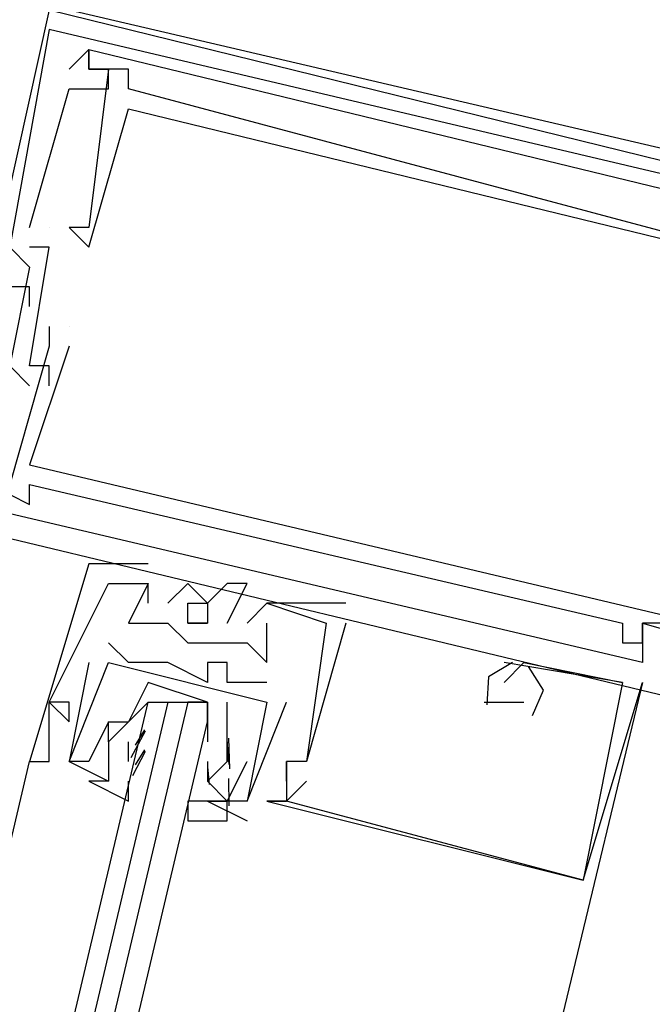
# Model space of a CAD drawing. Header units: feet. Extents: x -79 to 198, y -22 to 181.
# Tile 286 of 318: x 123.273 to 123.7, y 143.827 to 144.491. Entities that reach past the tile are written whole.
import ezdxf

# ---------------------------------------------------------------- set-up
doc = ezdxf.new("R2010")
doc.units = ezdxf.units.FT
doc.layers.add('A-LINEA', color=7, linetype='CONTINUOUS')

msp = doc.modelspace()

# ---------------------------------------------------------------- linework, layer by layer
at = {"layer": 'A-LINEA'}
for p, q in [((123.2933, 144.4844), (123.2933, 144.4844)), ((123.2933, 144.4844), (123.2933, 144.4844)), ((123.2933, 144.4844), (123.2933, 144.4844)), ((123.32, 144.4711), (123.32, 144.4711)), ((123.32, 144.4711), (123.32, 144.4711)), ((123.32, 144.4711), (123.32, 144.4711)), ((123.32, 144.4711), (123.32, 144.4711)), ((123.32, 144.4711), (123.32, 144.4711)), ((123.32, 144.4711), (123.32, 144.4711)), ((123.3067, 144.4578), (123.3067, 144.4578)), ((123.3067, 144.4578), (123.3067, 144.4578)), ((123.3067, 144.4578), (123.3067, 144.4578)), ((123.32, 144.4578), (123.32, 144.4578)), ((123.32, 144.4578), (123.32, 144.4578)), ((123.32, 144.4578), (123.32, 144.4578)), ((123.32, 144.4578), (123.32, 144.4578)), ((123.32, 144.4578), (123.32, 144.4578)), ((123.32, 144.4578), (123.32, 144.4578)), ((123.32, 144.4578), (123.32, 144.4578)), ((123.32, 144.4578), (123.32, 144.4578)), ((123.32, 144.4578), (123.32, 144.4578)), ((123.3333, 144.4578), (123.3333, 144.4578)), ((123.3333, 144.4578), (123.3333, 144.4578)), ((123.3333, 144.4578), (123.3333, 144.4578)), ((123.3333, 144.4578), (123.3333, 144.4578)), ((123.3333, 144.4578), (123.3333, 144.4578)), ((123.3333, 144.4578), (123.3333, 144.4578)), ((123.3467, 144.4578), (123.3467, 144.4578)), ((123.3467, 144.4578), (123.3467, 144.4578)), ((123.3467, 144.4578), (123.3467, 144.4578)), ((123.3067, 144.4444), (123.3067, 144.4444)), ((123.3067, 144.4444), (123.3067, 144.4444)), ((123.3067, 144.4444), (123.3067, 144.4444)), ((123.3333, 144.4444), (123.3333, 144.4444)), ((123.3333, 144.4444), (123.3333, 144.4444)), ((123.3333, 144.4444), (123.3333, 144.4444)), ((123.3467, 144.4444), (123.3467, 144.4444)), ((123.3467, 144.4444), (123.3467, 144.4444)), ((123.3467, 144.4444), (123.3467, 144.4444)), ((123.3467, 144.4311), (123.3467, 144.4311)), ((123.3467, 144.4311), (123.3467, 144.4311)), ((123.3467, 144.4311), (123.3467, 144.4311)), ((123.28, 144.3511), (123.28, 144.3511)), ((123.28, 144.3511), (123.28, 144.3511)), ((123.28, 144.3511), (123.28, 144.3511)), ((123.2933, 144.3511), (123.2933, 144.3511)), ((123.2933, 144.3511), (123.2933, 144.3511)), ((123.2933, 144.3511), (123.2933, 144.3511)), ((123.3067, 144.3511), (123.3067, 144.3511)), ((123.3067, 144.3511), (123.3067, 144.3511)), ((123.3067, 144.3511), (123.3067, 144.3511)), ((123.32, 144.3511), (123.32, 144.3511)), ((123.32, 144.3511), (123.32, 144.3511)), ((123.32, 144.3511), (123.32, 144.3511)), ((123.32, 144.3511), (123.32, 144.3511)), ((123.32, 144.3511), (123.32, 144.3511)), ((123.32, 144.3511), (123.32, 144.3511)), ((123.28, 144.3378), (123.28, 144.3378)), ((123.28, 144.3378), (123.28, 144.3378)), ((123.28, 144.3378), (123.28, 144.3378)), ((123.2933, 144.3378), (123.2933, 144.3378)), ((123.2933, 144.3378), (123.2933, 144.3378)), ((123.2933, 144.3378), (123.2933, 144.3378)), ((123.32, 144.3378), (123.32, 144.3378)), ((123.32, 144.3378), (123.32, 144.3378)), ((123.32, 144.3378), (123.32, 144.3378)), ((123.28, 144.3244), (123.28, 144.3244)), ((123.28, 144.3244), (123.28, 144.3244)), ((123.28, 144.3244), (123.28, 144.3244)), ((123.28, 144.3111), (123.28, 144.3111)), ((123.28, 144.3111), (123.28, 144.3111)), ((123.28, 144.3111), (123.28, 144.3111)), ((123.28, 144.2978), (123.28, 144.2978)), ((123.28, 144.2978), (123.28, 144.2978)), ((123.28, 144.2978), (123.28, 144.2978)), ((123.2933, 144.2844), (123.2933, 144.2844)), ((123.2933, 144.2844), (123.2933, 144.2844)), ((123.2933, 144.2844), (123.2933, 144.2844)), ((123.3067, 144.2844), (123.3067, 144.2844)), ((123.3067, 144.2844), (123.3067, 144.2844)), ((123.3067, 144.2844), (123.3067, 144.2844)), ((123.2933, 144.2711), (123.2933, 144.2711)), ((123.2933, 144.2711), (123.2933, 144.2711)), ((123.2933, 144.2711), (123.2933, 144.2711)), ((123.3067, 144.2711), (123.3067, 144.2711)), ((123.3067, 144.2711), (123.3067, 144.2711)), ((123.3067, 144.2711), (123.3067, 144.2711)), ((123.28, 144.2578), (123.28, 144.2578)), ((123.28, 144.2578), (123.28, 144.2578)), ((123.28, 144.2578), (123.28, 144.2578)), ((123.2933, 144.2578), (123.2933, 144.2578)), ((123.2933, 144.2578), (123.2933, 144.2578)), ((123.2933, 144.2578), (123.2933, 144.2578)), ((123.28, 144.2444), (123.28, 144.2444)), ((123.28, 144.2444), (123.28, 144.2444)), ((123.28, 144.2444), (123.28, 144.2444)), ((123.2933, 144.2444), (123.2933, 144.2444)), ((123.2933, 144.2444), (123.2933, 144.2444)), ((123.2933, 144.2444), (123.2933, 144.2444)), ((123.28, 144.1911), (123.28, 144.1911)), ((123.28, 144.1911), (123.28, 144.1911)), ((123.28, 144.1911), (123.28, 144.1911)), ((123.28, 144.1778), (123.28, 144.1778)), ((123.28, 144.1778), (123.28, 144.1778)), ((123.28, 144.1778), (123.28, 144.1778)), ((123.28, 144.1644), (123.28, 144.1644)), ((123.28, 144.1644), (123.28, 144.1644)), ((123.28, 144.1644), (123.28, 144.1644)), ((123.32, 144.1244), (123.32, 144.1244)), ((123.32, 144.1244), (123.32, 144.1244)), ((123.32, 144.1244), (123.32, 144.1244)), ((123.36, 144.1244), (123.36, 144.1244)), ((123.36, 144.1244), (123.36, 144.1244)), ((123.36, 144.1244), (123.36, 144.1244)), ((123.3333, 144.1111), (123.3333, 144.1111)), ((123.3333, 144.1111), (123.3333, 144.1111)), ((123.3333, 144.1111), (123.3333, 144.1111)), ((123.3467, 144.1111), (123.3467, 144.1111)), ((123.3467, 144.1111), (123.3467, 144.1111)), ((123.3467, 144.1111), (123.3467, 144.1111)), ((123.36, 144.1111), (123.36, 144.1111)), ((123.36, 144.1111), (123.36, 144.1111)), ((123.36, 144.1111), (123.36, 144.1111)), ((123.36, 144.1111), (123.36, 144.1111)), ((123.36, 144.1111), (123.36, 144.1111)), ((123.36, 144.1111), (123.36, 144.1111)), ((123.3867, 144.1111), (123.3867, 144.1111)), ((123.3867, 144.1111), (123.3867, 144.1111)), ((123.3867, 144.1111), (123.3867, 144.1111)), ((123.4133, 144.1111), (123.4133, 144.1111)), ((123.4133, 144.1111), (123.4133, 144.1111)), ((123.4133, 144.1111), (123.4133, 144.1111)), ((123.4267, 144.1111), (123.4267, 144.1111)), ((123.4267, 144.1111), (123.4267, 144.1111)), ((123.4267, 144.1111), (123.4267, 144.1111)), ((123.36, 144.0978), (123.36, 144.0978)), ((123.36, 144.0978), (123.36, 144.0978)), ((123.36, 144.0978), (123.36, 144.0978)), ((123.3733, 144.0978), (123.3733, 144.0978)), ((123.3733, 144.0978), (123.3733, 144.0978)), ((123.3733, 144.0978), (123.3733, 144.0978)), ((123.4, 144.0978), (123.4, 144.0978)), ((123.4, 144.0978), (123.4, 144.0978)), ((123.4, 144.0978), (123.4, 144.0978)), ((123.44, 144.0978), (123.44, 144.0978)), ((123.44, 144.0978), (123.44, 144.0978)), ((123.44, 144.0978), (123.44, 144.0978)), ((123.44, 144.0978), (123.44, 144.0978)), ((123.44, 144.0978), (123.44, 144.0978)), ((123.44, 144.0978), (123.44, 144.0978)), ((123.4933, 144.0978), (123.4933, 144.0978)), ((123.4933, 144.0978), (123.4933, 144.0978)), ((123.4933, 144.0978), (123.4933, 144.0978)), ((123.3467, 144.0844), (123.3467, 144.0844)), ((123.3467, 144.0844), (123.3467, 144.0844)), ((123.3467, 144.0844), (123.3467, 144.0844)), ((123.36, 144.0844), (123.36, 144.0844)), ((123.36, 144.0844), (123.36, 144.0844)), ((123.36, 144.0844), (123.36, 144.0844)), ((123.3733, 144.0844), (123.3733, 144.0844)), ((123.3733, 144.0844), (123.3733, 144.0844)), ((123.3733, 144.0844), (123.3733, 144.0844)), ((123.4, 144.0844), (123.4, 144.0844)), ((123.4, 144.0844), (123.4, 144.0844)), ((123.4, 144.0844), (123.4, 144.0844)), ((123.4133, 144.0844), (123.4133, 144.0844)), ((123.4133, 144.0844), (123.4133, 144.0844)), ((123.4133, 144.0844), (123.4133, 144.0844)), ((123.4267, 144.0844), (123.4267, 144.0844)), ((123.4267, 144.0844), (123.4267, 144.0844)), ((123.4267, 144.0844), (123.4267, 144.0844)), ((123.44, 144.0844), (123.44, 144.0844)), ((123.44, 144.0844), (123.44, 144.0844)), ((123.44, 144.0844), (123.44, 144.0844)), ((123.48, 144.0844), (123.48, 144.0844)), ((123.48, 144.0844), (123.48, 144.0844)), ((123.48, 144.0844), (123.48, 144.0844)), ((123.48, 144.0844), (123.48, 144.0844)), ((123.48, 144.0844), (123.48, 144.0844)), ((123.48, 144.0844), (123.48, 144.0844)), ((123.4933, 144.0844), (123.4933, 144.0844)), ((123.4933, 144.0844), (123.4933, 144.0844)), ((123.4933, 144.0844), (123.4933, 144.0844)), ((123.68, 144.0844), (123.68, 144.0844)), ((123.68, 144.0844), (123.68, 144.0844)), ((123.68, 144.0844), (123.68, 144.0844)), ((123.6933, 144.0844), (123.6933, 144.0844)), ((123.6933, 144.0844), (123.6933, 144.0844)), ((123.6933, 144.0844), (123.6933, 144.0844)), ((123.6933, 144.0844), (123.6933, 144.0844)), ((123.6933, 144.0844), (123.6933, 144.0844)), ((123.6933, 144.0844), (123.6933, 144.0844)), ((123.3333, 144.0711), (123.3333, 144.0711)), ((123.3333, 144.0711), (123.3333, 144.0711)), ((123.3867, 144.0711), (123.3867, 144.0711)), ((123.3867, 144.0711), (123.3867, 144.0711)), ((123.3867, 144.0711), (123.3867, 144.0711)), ((123.4, 144.0711), (123.4, 144.0711)), ((123.4, 144.0711), (123.4, 144.0711)), ((123.4, 144.0711), (123.4, 144.0711)), ((123.4133, 144.0711), (123.4133, 144.0711)), ((123.4133, 144.0711), (123.4133, 144.0711)), ((123.4133, 144.0711), (123.4133, 144.0711)), ((123.4267, 144.0711), (123.4267, 144.0711)), ((123.4267, 144.0711), (123.4267, 144.0711)), ((123.4267, 144.0711), (123.4267, 144.0711)), ((123.68, 144.0711), (123.68, 144.0711)), ((123.68, 144.0711), (123.68, 144.0711)), ((123.68, 144.0711), (123.68, 144.0711)), ((123.6933, 144.0711), (123.6933, 144.0711)), ((123.6933, 144.0711), (123.6933, 144.0711)), ((123.6933, 144.0711), (123.6933, 144.0711)), ((123.6933, 144.0711), (123.6933, 144.0711)), ((123.6933, 144.0711), (123.6933, 144.0711)), ((123.6933, 144.0711), (123.6933, 144.0711)), ((123.32, 144.0578), (123.32, 144.0578)), ((123.32, 144.0578), (123.32, 144.0578)), ((123.3333, 144.0578), (123.3333, 144.0578)), ((123.3333, 144.0578), (123.3333, 144.0578)), ((123.3467, 144.0578), (123.3467, 144.0578)), ((123.3467, 144.0578), (123.3467, 144.0578)), ((123.36, 144.0578), (123.36, 144.0578)), ((123.36, 144.0578), (123.36, 144.0578)), ((123.3733, 144.0578), (123.3733, 144.0578)), ((123.3733, 144.0578), (123.3733, 144.0578)), ((123.4, 144.0578), (123.4, 144.0578)), ((123.4, 144.0578), (123.4, 144.0578)), ((123.4133, 144.0578), (123.4133, 144.0578)), ((123.4133, 144.0578), (123.4133, 144.0578)), ((123.44, 144.0578), (123.44, 144.0578)), ((123.44, 144.0578), (123.44, 144.0578)), ((123.44, 144.0578), (123.44, 144.0578)), ((123.68, 144.0444), (123.6, 144.0578)), ((123.6, 144.0578), (123.6, 144.0578)), ((123.68, 144.0444), (123.6, 144.0578)), ((123.6, 144.0578), (123.6, 144.0578)), ((123.68, 144.0444), (123.6, 144.0578)), ((123.6, 144.0578), (123.6, 144.0578)), ((123.6133, 144.0578), (123.6133, 144.0578)), ((123.6133, 144.0578), (123.6133, 144.0578)), ((123.6133, 144.0578), (123.6133, 144.0578)), ((123.6933, 144.0578), (123.6933, 144.0578)), ((123.6933, 144.0578), (123.6933, 144.0578)), ((123.6933, 144.0578), (123.6933, 144.0578)), ((123.4, 144.0311), (123.36, 144.0444)), ((123.4, 144.0444), (123.4, 144.0444)), ((123.4, 144.0444), (123.4, 144.0444)), ((123.4133, 144.0444), (123.4133, 144.0444)), ((123.4133, 144.0444), (123.4133, 144.0444)), ((123.4267, 144.0444), (123.4267, 144.0444)), ((123.4267, 144.0444), (123.4267, 144.0444)), ((123.44, 144.0444), (123.44, 144.0444)), ((123.44, 144.0444), (123.44, 144.0444)), ((123.6, 144.0444), (123.6, 144.0444)), ((123.6, 144.0444), (123.6, 144.0444)), ((123.6, 144.0444), (123.6, 144.0444)), ((123.6, 144.0444), (123.6, 144.0444)), ((123.6, 144.0444), (123.6, 144.0444)), ((123.6, 144.0444), (123.6, 144.0444)), ((123.6533, 143.9111), (123.6933, 144.0444)), ((123.6533, 143.9111), (123.6933, 144.0444)), ((123.6533, 143.9111), (123.6933, 144.0444)), ((123.68, 144.0444), (123.68, 144.0444)), ((123.68, 144.0444), (123.68, 144.0444)), ((123.68, 144.0444), (123.68, 144.0444)), ((123.68, 144.0444), (123.68, 144.0444)), ((123.68, 144.0444), (123.68, 144.0444)), ((123.68, 144.0444), (123.68, 144.0444)), ((123.6933, 144.0444), (123.6933, 144.0444)), ((123.6933, 144.0444), (123.6933, 144.0444)), ((123.6933, 144.0444), (123.6933, 144.0444)), ((123.2933, 144.0311), (123.2933, 144.0311)), ((123.2933, 144.0311), (123.2933, 144.0311)), ((123.2933, 144.0311), (123.2933, 144.0311)), ((123.2933, 144.0311), (123.2933, 144.0311)), ((123.2933, 144.0311), (123.2933, 144.0311)), ((123.2933, 144.0311), (123.2933, 144.0311)), ((123.3067, 144.0311), (123.3067, 144.0311)), ((123.3067, 144.0311), (123.3067, 144.0311)), ((123.3067, 144.0311), (123.3067, 144.0311)), ((123.36, 144.0311), (123.36, 144.0311)), ((123.3733, 144.0311), (123.3867, 144.0311)), ((123.4267, 143.9644), (123.4533, 144.0311)), ((123.4267, 143.9644), (123.4533, 144.0311)), ((123.44, 144.0311), (123.44, 144.0311)), ((123.44, 144.0311), (123.44, 144.0311)), ((123.44, 144.0311), (123.44, 144.0311)), ((123.44, 144.0311), (123.44, 144.0311)), ((123.4533, 144.0311), (123.4533, 144.0311)), ((123.4533, 144.0311), (123.4533, 144.0311)), ((123.5867, 144.0311), (123.6, 144.0311)), ((123.5867, 144.0311), (123.5867, 144.0311)), ((123.5867, 144.0311), (123.6, 144.0311)), ((123.5867, 144.0311), (123.5867, 144.0311)), ((123.5867, 144.0311), (123.6, 144.0311)), ((123.5867, 144.0311), (123.5867, 144.0311)), ((123.6, 144.0311), (123.6133, 144.0311)), ((123.6, 144.0311), (123.6, 144.0311)), ((123.6, 144.0311), (123.6133, 144.0311)), ((123.6, 144.0311), (123.6, 144.0311)), ((123.6, 144.0311), (123.6133, 144.0311)), ((123.6, 144.0311), (123.6, 144.0311)), ((123.6133, 144.0311), (123.6133, 144.0311)), ((123.6133, 144.0311), (123.6133, 144.0311)), ((123.6133, 144.0311), (123.6133, 144.0311)), ((123.3067, 144.0178), (123.3067, 144.0178)), ((123.3067, 144.0178), (123.3067, 144.0178)), ((123.3067, 144.0178), (123.3067, 144.0178)), ((123.3333, 144.0178), (123.3333, 144.0178)), ((123.3333, 144.0178), (123.3333, 144.0178)), ((123.3333, 144.0178), (123.3333, 144.0178)), ((123.3333, 144.0178), (123.3333, 144.0178)), ((123.3467, 144.0178), (123.3467, 144.0178)), ((123.3467, 144.0178), (123.3467, 144.0178)), ((123.36, 144.0178), (123.36, 144.0178)), ((123.4, 144.0178), (123.4, 144.0178)), ((123.3486, 143.9939), (123.3583, 144.0119)), ((123.3515, 144.0022), (123.3577, 144.0124)), ((123.2933, 144.0044), (123.2933, 144.0044)), ((123.2933, 144.0044), (123.2933, 144.0044)), ((123.2933, 144.0044), (123.2933, 144.0044)), ((123.3333, 144.0044), (123.3333, 144.0044)), ((123.3333, 144.0044), (123.3333, 144.0044)), ((123.3467, 144.0044), (123.3467, 144.0044)), ((123.3467, 143.9911), (123.3467, 144.0044)), ((123.4133, 144.0044), (123.4133, 144.0044)), ((123.4133, 144.0044), (123.4133, 144.0044)), ((123.4133, 144.0044), (123.4133, 144.0044)), ((123.4133, 144.0044), (123.4133, 144.0044)), ((123.4142, 144.0068), (123.4148, 143.9863)), ((123.3497, 143.9818), (123.3581, 143.9981)), ((123.3515, 143.9889), (123.3577, 143.999)), ((123.4135, 144.0009), (123.4145, 143.9891)), ((122.8933, 142.3511), (123.28, 143.9911)), ((123.28, 143.9911), (123.28, 143.9911)), ((123.28, 143.9911), (123.28, 143.9911)), ((123.28, 143.9911), (123.28, 143.9911)), ((123.2933, 143.9911), (123.2933, 143.9911)), ((123.2933, 143.9911), (123.2933, 143.9911)), ((123.2933, 143.9911), (123.2933, 143.9911)), ((123.3067, 143.9911), (123.3067, 143.9911)), ((123.3067, 143.9911), (123.3067, 143.9911)), ((123.3067, 143.9911), (123.3067, 143.9911)), ((123.3067, 143.9911), (123.3067, 143.9911)), ((123.32, 143.9911), (123.32, 143.9911)), ((123.32, 143.9911), (123.32, 143.9911)), ((123.3467, 143.9911), (123.3467, 143.9911)), ((123.3467, 143.9911), (123.3467, 143.9911)), ((123.4, 143.9911), (123.4, 143.9778)), ((123.4, 143.9911), (123.4, 143.9911)), ((123.4133, 143.9911), (123.4133, 143.9911)), ((123.4133, 143.9911), (123.4133, 143.9911)), ((123.4133, 143.9911), (123.4133, 143.9911)), ((123.4133, 143.9911), (123.4133, 143.9911)), ((123.4267, 143.9911), (123.4267, 143.9911)), ((123.4267, 143.9911), (123.4267, 143.9911)), ((123.4533, 143.9911), (123.4533, 143.9911)), ((123.4533, 143.9911), (123.4533, 143.9911)), ((123.4533, 143.9911), (123.4533, 143.9911)), ((123.4533, 143.9911), (123.4533, 143.9911)), ((123.4533, 143.9911), (123.4533, 143.9911)), ((123.4533, 143.9911), (123.4533, 143.9911)), ((123.4667, 143.9911), (123.4667, 143.9911)), ((123.4667, 143.9911), (123.4667, 143.9911)), ((123.4667, 143.9911), (123.4667, 143.9911)), ((123.4667, 143.9911), (123.4667, 143.9911)), ((123.4667, 143.9911), (123.4667, 143.9911)), ((123.4667, 143.9911), (123.4667, 143.9911)), ((123.4001, 143.9876), (123.4012, 143.9757)), ((123.3333, 143.9778), (123.3333, 143.9778)), ((123.3333, 143.9778), (123.3333, 143.9778)), ((123.4, 143.9778), (123.4, 143.9778)), ((123.4, 143.9778), (123.4, 143.9778)), ((123.4141, 143.9796), (123.4144, 143.9613)), ((123.4533, 143.9778), (123.4533, 143.9778)), ((123.4533, 143.9778), (123.4533, 143.9778)), ((123.4533, 143.9778), (123.4533, 143.9778)), ((123.4667, 143.9778), (123.4667, 143.9778)), ((123.4667, 143.9778), (123.4667, 143.9778)), ((123.4667, 143.9778), (123.4667, 143.9778)), ((123.4, 143.9644), (123.4267, 143.9511)), ((123.4, 143.9644), (123.4, 143.9644)), ((123.4, 143.9644), (123.4267, 143.9511)), ((123.4, 143.9644), (123.4, 143.9644)), ((123.4133, 143.9644), (123.4133, 143.9644)), ((123.4133, 143.9644), (123.4133, 143.9644)), ((123.4267, 143.9644), (123.4267, 143.9644)), ((123.4267, 143.9644), (123.4267, 143.9644)), ((123.4267, 143.9644), (123.4267, 143.9644)), ((123.4267, 143.9644), (123.4267, 143.9644)), ((123.44, 143.9644), (123.44, 143.9644)), ((123.44, 143.9644), (123.44, 143.9644)), ((123.44, 143.9644), (123.44, 143.9644)), ((123.44, 143.9644), (123.44, 143.9644)), ((123.44, 143.9644), (123.44, 143.9644)), ((123.44, 143.9644), (123.44, 143.9644)), ((123.4533, 143.9644), (123.4533, 143.9644)), ((123.4533, 143.9644), (123.4533, 143.9644)), ((123.4533, 143.9644), (123.4533, 143.9644)), ((123.4533, 143.9644), (123.4533, 143.9644)), ((123.4533, 143.9644), (123.4533, 143.9644)), ((123.4533, 143.9644), (123.4533, 143.9644)), ((123.4533, 143.9644), (123.4533, 143.9644)), ((123.4533, 143.9644), (123.4533, 143.9644)), ((123.4533, 143.9644), (123.4533, 143.9644)), ((123.4267, 143.9511), (123.4267, 143.9511)), ((123.4267, 143.9511), (123.4267, 143.9511)), ((123.6533, 143.9111), (123.6533, 143.9111)), ((123.6533, 143.9111), (123.6533, 143.9111)), ((123.6533, 143.9111), (123.6533, 143.9111)), ((123.6533, 143.9111), (123.6533, 143.9111)), ((123.6533, 143.9111), (123.6533, 143.9111)), ((123.6533, 143.9111), (123.6533, 143.9111))]:
    msp.add_line(p, q, dxfattribs=at)
for points in [[(123.2933, 144.4978), (124.1067, 144.2978), (124.3067, 145.1111), (123.4933, 145.2978), (123.2933, 144.4978)], [(123.3067, 144.4978), (124.1067, 144.3111), (124.2933, 145.0978), (123.4933, 145.2844), (123.3067, 144.4978)], [(122.72, 144.6311), (123.2933, 144.4978), (123.1867, 144.0178)], [(123.96, 144.3244), (123.9733, 144.3244), (123.2933, 144.4844), (123.2667, 144.3378), (123.28, 144.3244), (123.2667, 144.2578), (123.28, 144.2444)], [(123.96, 144.3244), (123.9733, 144.3244), (123.2933, 144.4844), (123.2667, 144.3378), (123.28, 144.3244), (123.2667, 144.2578), (123.28, 144.2444)], [(123.96, 144.3244), (123.9733, 144.3244), (123.2933, 144.4844), (123.2667, 144.3378), (123.28, 144.3244), (123.2667, 144.2578), (123.28, 144.2444)], [(123.84, 144.3244), (123.7467, 144.3378), (123.76, 144.3511), (123.7467, 144.3644), (123.7467, 144.3378), (123.3467, 144.4444), (123.3467, 144.4578), (123.32, 144.4578), (123.32, 144.4711), (123.32, 144.4578), (123.3333, 144.4578), (123.32, 144.3511), (123.3067, 144.3511), (123.32, 144.3378)], [(123.3067, 144.4578), (123.32, 144.4711), (123.76, 144.3644), (123.76, 144.3511), (123.7467, 144.3378)], [(123.84, 144.3244), (123.7467, 144.3378), (123.76, 144.3511), (123.7467, 144.3644), (123.7467, 144.3378), (123.3467, 144.4444), (123.3467, 144.4578), (123.32, 144.4578), (123.32, 144.4711), (123.32, 144.4578), (123.3333, 144.4578), (123.32, 144.3511), (123.3067, 144.3511), (123.32, 144.3378)], [(123.3067, 144.4578), (123.32, 144.4711), (123.76, 144.3644), (123.76, 144.3511), (123.7467, 144.3378)], [(123.84, 144.3244), (123.7467, 144.3378), (123.76, 144.3511), (123.7467, 144.3644), (123.7467, 144.3378), (123.3467, 144.4444), (123.3467, 144.4578), (123.32, 144.4578), (123.32, 144.4711), (123.32, 144.4578), (123.3333, 144.4578), (123.32, 144.3511), (123.3067, 144.3511), (123.32, 144.3378)], [(123.3067, 144.4578), (123.32, 144.4711), (123.76, 144.3644), (123.76, 144.3511), (123.7467, 144.3378)], [(123.28, 144.3511), (123.3067, 144.4444), (123.3333, 144.4444), (123.3333, 144.4578), (123.32, 144.4578)], [(123.28, 144.3511), (123.3067, 144.4444), (123.3333, 144.4444), (123.3333, 144.4578), (123.32, 144.4578)], [(123.28, 144.3511), (123.3067, 144.4444), (123.3333, 144.4444), (123.3333, 144.4578), (123.32, 144.4578)], [(123.32, 144.3378), (123.3467, 144.4311), (123.84, 144.3111), (123.8133, 144.2311), (123.8133, 144.2311)], [(123.32, 144.3378), (123.3467, 144.4311), (123.84, 144.3111), (123.8133, 144.2311), (123.8133, 144.2311)], [(123.32, 144.3378), (123.3467, 144.4311), (123.84, 144.3111), (123.8133, 144.2311), (123.8133, 144.2311)], [(123.2933, 144.2444), (123.2933, 144.2578), (123.28, 144.2578), (123.2933, 144.3378), (123.28, 144.3378)], [(123.2933, 144.2444), (123.2933, 144.2578), (123.28, 144.2578), (123.2933, 144.3378), (123.28, 144.3378)], [(123.2933, 144.2444), (123.2933, 144.2578), (123.28, 144.2578), (123.2933, 144.3378), (123.28, 144.3378)], [(123.28, 144.2978), (123.28, 144.3111), (123.2533, 144.3111), (123.2133, 144.1511)], [(123.28, 144.2978), (123.28, 144.3111), (123.2533, 144.3111), (123.2133, 144.1511)], [(123.28, 144.2978), (123.28, 144.3111), (123.2533, 144.3111), (123.2133, 144.1511)], [(123.2933, 144.2844), (123.2933, 144.2711), (123.2667, 144.1778), (123.2533, 144.1778), (123.24, 144.1644)], [(123.2933, 144.2844), (123.2933, 144.2711), (123.2667, 144.1778), (123.2533, 144.1778), (123.24, 144.1644)], [(123.2933, 144.2844), (123.2933, 144.2711), (123.2667, 144.1778), (123.2533, 144.1778), (123.24, 144.1644)], [(123.3067, 144.2711), (123.28, 144.1911), (123.7867, 144.0711), (123.8, 144.1644), (123.8, 144.1644)], [(123.3067, 144.2711), (123.28, 144.1911), (123.7867, 144.0711), (123.8, 144.1644), (123.8, 144.1644)], [(123.3067, 144.2711), (123.28, 144.1911), (123.7867, 144.0711), (123.8, 144.1644), (123.8, 144.1644)], [(123.84, 144.1778), (123.8133, 144.0844), (123.8, 144.0844), (123.8, 144.0978), (123.7867, 144.0311), (123.7067, 144.0578), (123.7067, 144.0844), (123.6933, 144.0844), (123.6933, 144.0711), (123.6933, 144.0578), (123.24, 144.1644)], [(123.84, 144.1778), (123.8133, 144.0844), (123.8, 144.0844), (123.8, 144.0978), (123.7867, 144.0311), (123.7067, 144.0578), (123.7067, 144.0844), (123.6933, 144.0844), (123.6933, 144.0711), (123.6933, 144.0578), (123.24, 144.1644)], [(123.84, 144.1778), (123.8133, 144.0844), (123.8, 144.0844), (123.8, 144.0978), (123.7867, 144.0311), (123.7067, 144.0578), (123.7067, 144.0844), (123.6933, 144.0844), (123.6933, 144.0711), (123.6933, 144.0578), (123.24, 144.1644)], [(123.2533, 144.1778), (123.28, 144.1644), (123.28, 144.1778), (123.68, 144.0844), (123.68, 144.0711), (123.6933, 144.0711), (123.6933, 144.0844), (123.7867, 144.0578)], [(123.2533, 144.1778), (123.28, 144.1644), (123.28, 144.1778), (123.68, 144.0844), (123.68, 144.0711), (123.6933, 144.0711), (123.6933, 144.0844), (123.7867, 144.0578)], [(123.2533, 144.1778), (123.28, 144.1644), (123.28, 144.1778), (123.68, 144.0844), (123.68, 144.0711), (123.6933, 144.0711), (123.6933, 144.0844), (123.7867, 144.0578)], [(123.2267, 144.1511), (123.8933, 143.9911), (123.8933, 144.0044)], [(123.2267, 144.1511), (123.8933, 143.9911), (123.8933, 144.0044)], [(123.2267, 144.1511), (123.8933, 143.9911), (123.8933, 144.0044)], [(123.36, 144.1244), (123.32, 144.1244), (123.32, 144.1244), (123.28, 143.9911), (123.2933, 143.9911), (123.2933, 144.0044), (123.2933, 144.0311), (123.3067, 144.0178), (123.3067, 144.0311), (123.2933, 144.0311), (123.3333, 144.1111), (123.36, 144.1111)], [(123.36, 144.1244), (123.32, 144.1244), (123.32, 144.1244), (123.28, 143.9911), (123.2933, 143.9911), (123.2933, 144.0044), (123.2933, 144.0311), (123.3067, 144.0178), (123.3067, 144.0311), (123.2933, 144.0311), (123.3333, 144.1111), (123.36, 144.1111)], [(123.36, 144.1244), (123.32, 144.1244), (123.32, 144.1244), (123.28, 143.9911), (123.2933, 143.9911), (123.2933, 144.0044), (123.2933, 144.0311), (123.3067, 144.0178), (123.3067, 144.0311), (123.2933, 144.0311), (123.3333, 144.1111), (123.36, 144.1111)], [(123.36, 144.1111), (123.3467, 144.0844), (123.36, 144.0844), (123.3733, 144.0844), (123.3867, 144.0711), (123.4, 144.0711), (123.4133, 144.0711), (123.4267, 144.0711), (123.44, 144.0578), (123.44, 144.0844)], [(123.36, 144.1111), (123.3467, 144.0844), (123.36, 144.0844), (123.3733, 144.0844), (123.3867, 144.0711), (123.4, 144.0711), (123.4133, 144.0711), (123.4267, 144.0711), (123.44, 144.0578), (123.44, 144.0844)], [(123.36, 144.1111), (123.3467, 144.0844), (123.36, 144.0844), (123.3733, 144.0844), (123.3867, 144.0711), (123.4, 144.0711), (123.4133, 144.0711), (123.4267, 144.0711), (123.44, 144.0578), (123.44, 144.0844)], [(123.36, 144.0978), (123.36, 144.1111), (123.36, 144.1111)], [(123.36, 144.0978), (123.36, 144.1111), (123.36, 144.1111)], [(123.36, 144.0978), (123.36, 144.1111), (123.36, 144.1111)], [(123.4, 144.0978), (123.3867, 144.1111), (123.3733, 144.0978), (123.3733, 144.0978)], [(123.4, 144.0978), (123.3867, 144.1111), (123.3733, 144.0978), (123.3733, 144.0978)], [(123.4, 144.0978), (123.3867, 144.1111), (123.3733, 144.0978), (123.3733, 144.0978)], [(123.4133, 144.0844), (123.4267, 144.1111), (123.4133, 144.1111), (123.4, 144.0978)], [(123.4133, 144.0844), (123.4267, 144.1111), (123.4133, 144.1111), (123.4, 144.0978)], [(123.4133, 144.0844), (123.4267, 144.1111), (123.4133, 144.1111), (123.4, 144.0978)], [(123.4, 144.0844), (123.3867, 144.0844), (123.3867, 144.0978), (123.4, 144.0978), (123.4, 144.0844), (123.3867, 144.0844), (123.4, 144.0844)], [(123.4, 144.0844), (123.3867, 144.0844), (123.3867, 144.0978), (123.4, 144.0978), (123.4, 144.0844), (123.3867, 144.0844), (123.4, 144.0844)], [(123.4, 144.0844), (123.3867, 144.0844), (123.3867, 144.0978), (123.4, 144.0978), (123.4, 144.0844), (123.3867, 144.0844), (123.4, 144.0844)], [(123.4933, 144.0978), (123.44, 144.0978), (123.44, 144.0978), (123.4267, 144.0844), (123.4267, 144.0844)], [(123.4933, 144.0978), (123.44, 144.0978), (123.44, 144.0978), (123.4267, 144.0844), (123.4267, 144.0844)], [(123.4933, 144.0978), (123.44, 144.0978), (123.44, 144.0978), (123.4267, 144.0844), (123.4267, 144.0844)], [(123.44, 144.0978), (123.48, 144.0844), (123.4667, 143.9911), (123.4533, 143.9911), (123.4533, 143.9778), (123.4533, 143.9911), (123.4533, 143.9644), (123.44, 143.9644), (123.4533, 143.9644), (123.44, 143.9644), (123.6533, 143.9111)], [(123.44, 144.0978), (123.48, 144.0844), (123.4667, 143.9911), (123.4533, 143.9911), (123.4533, 143.9778), (123.4533, 143.9911), (123.4533, 143.9644), (123.44, 143.9644), (123.4533, 143.9644), (123.44, 143.9644), (123.6533, 143.9111)], [(123.44, 144.0978), (123.48, 144.0844), (123.4667, 143.9911), (123.4533, 143.9911), (123.4533, 143.9778), (123.4533, 143.9911), (123.4533, 143.9644), (123.44, 143.9644), (123.4533, 143.9644), (123.44, 143.9644), (123.6533, 143.9111)], [(123.4933, 144.0844), (123.4667, 143.9911), (123.4667, 143.9911)], [(123.4933, 144.0844), (123.4667, 143.9911), (123.4667, 143.9911)], [(123.4933, 144.0844), (123.4667, 143.9911), (123.4667, 143.9911)], [(123.44, 144.0444), (123.4267, 144.0444), (123.4133, 144.0444), (123.4133, 144.0578), (123.4, 144.0578), (123.4, 144.0444), (123.3733, 144.0578), (123.36, 144.0578), (123.3467, 144.0578), (123.3333, 144.0711)], [(123.44, 144.0444), (123.4267, 144.0444), (123.4133, 144.0444), (123.4133, 144.0578), (123.4, 144.0578), (123.4, 144.0444), (123.3733, 144.0578), (123.36, 144.0578), (123.3467, 144.0578), (123.3333, 144.0711)], [(123.32, 144.0578), (123.3067, 143.9911), (123.3333, 143.9778)], [(123.3333, 144.0178), (123.32, 143.9911), (123.3067, 143.9911), (123.3333, 144.0578)], [(123.32, 144.0578), (123.3067, 143.9911), (123.3333, 143.9778)], [(123.3333, 144.0178), (123.32, 143.9911), (123.3067, 143.9911), (123.3333, 144.0578)], [(123.3333, 144.0578), (123.44, 144.0311), (123.4267, 143.9644), (123.4133, 143.9644), (123.4267, 143.9911)], [(123.3333, 144.0578), (123.44, 144.0311), (123.4267, 143.9644), (123.4133, 143.9644), (123.4267, 143.9911)], [(123.6, 144.0444), (123.6133, 144.0578), (123.68, 144.0444), (123.6533, 143.9111), (123.4533, 143.9644), (123.4667, 143.9778)], [(123.6, 144.0444), (123.6133, 144.0578), (123.68, 144.0444), (123.6533, 143.9111), (123.4533, 143.9644), (123.4667, 143.9778)], [(123.6, 144.0444), (123.6133, 144.0578), (123.68, 144.0444), (123.6533, 143.9111), (123.4533, 143.9644), (123.4667, 143.9778)], [(123.6057, 144.0578), (123.5895, 144.0481), (123.5885, 144.0293)], [(123.6057, 144.0578), (123.5895, 144.0481), (123.5885, 144.0293)], [(123.6057, 144.0578), (123.5895, 144.0481), (123.5885, 144.0293)], [(123.6191, 144.0221), (123.6266, 144.0393), (123.6165, 144.0552)], [(123.6191, 144.0221), (123.6266, 144.0393), (123.6165, 144.0552)], [(123.6191, 144.0221), (123.6266, 144.0393), (123.6165, 144.0552)], [(123.6933, 144.0444), (123.2667, 142.2711), (122.92, 140.8178)], [(123.36, 144.0444), (123.3467, 144.0178), (123.3333, 144.0044), (123.3333, 143.9911), (123.3333, 143.9778), (123.32, 143.9778), (123.3467, 143.9644), (123.3467, 143.9778)], [(122.96, 142.3378), (123.36, 144.0311), (123.3733, 144.0311), (122.9733, 142.3378)], [(123, 142.3244), (123.4, 144.0178), (123.4, 144.0311), (123.3867, 144.0311), (122.9867, 142.3378)], [(123.3467, 144.0178), (123.36, 144.0311), (123.4, 144.0311), (123.4, 144.0044)], [(123.4, 143.9644), (123.3867, 143.9644), (123.3867, 143.9511), (123.4133, 143.9511), (123.4133, 143.9644), (123.4, 143.9644), (123.4133, 143.9644), (123.4, 143.9778), (123.4133, 143.9911), (123.4133, 144.0044), (123.4133, 144.0311)], [(123.3333, 144.0044), (123.3333, 144.0178), (123.3467, 144.0178)], [(123.3333, 144.0044), (123.3333, 144.0178), (123.3467, 144.0178)], [(123.4133, 144.0044), (123.4133, 143.9911), (123.4133, 144.0044), (123.4133, 143.9911)], [(123.4133, 144.0044), (123.4133, 143.9911), (123.4133, 144.0044), (123.4133, 143.9911)]]:
    msp.add_lwpolyline(points, dxfattribs=at)

doc.saveas('drawing.dxf')
